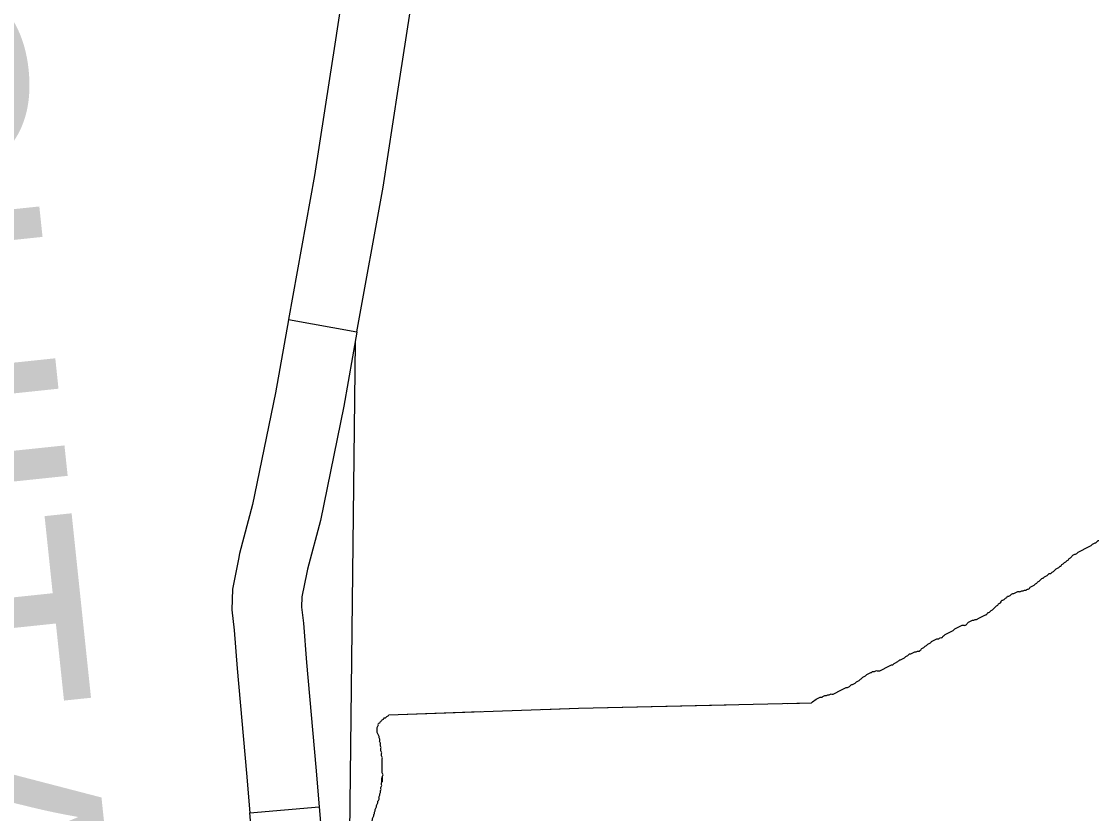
# Model space of a CAD drawing. Extents: x 813775 to 1157140, y 1757555 to 1979907.
# Drawn here: x 1009261 to 1013866, y 1846980 to 1850390 of the extents above; entities that cross this region are included whole.
import ezdxf

# ---------------------------------------------------------------- set-up
doc = ezdxf.new("R2010")
doc.units = 0
for name, color, linetype in [('Level 31', 7, 'Continuous'), ('Level 35', 7, 'Continuous'), ('Level 43', 7, 'Continuous'), ('Level 5', 7, 'Continuous'), ('Level 9', 7, 'Continuous')]:
    doc.layers.add(name, color=color, linetype=linetype)

msp = doc.modelspace()

# ---------------------------------------------------------------- linework, layer by layer
at = {"layer": 'Level 31'}
for p, q in [((1010409.8, 1849106.5), (1010705, 1849053.1)), ((1010244, 1846983.5), (1010542.9, 1847009))]:
    msp.add_line(p, q, dxfattribs=at)
for points in [[(1010739.9, 1851185.8), (1010681.8, 1850762.2), (1010606.3, 1850272.6), (1010586.3, 1850143.6)], [(1010882.8, 1850097.8), (1010902.7, 1850226.9), (1010978.7, 1850718.9), (1011037.1, 1851145)], [(1010586.3, 1850143.6), (1010521.9, 1849725.7), (1010409.8, 1849106.5)], [(1010705, 1849053.1), (1010817.8, 1849676.1), (1010882.8, 1850097.8)], [(1010409.8, 1849106.6), (1010409.6, 1849105.3), (1010354.2, 1848790.3), (1010255.2, 1848310.2), (1010199.3, 1848099.8), (1010194.5, 1848075.3)], [(1010705, 1849053), (1010704.9, 1849052.5), (1010648.9, 1848734), (1010547.3, 1848241.3), (1010491.8, 1848032.4), (1010488.9, 1848017.8)], [(1010194.5, 1848075.3), (1010169.3, 1847946.3), (1010166.3, 1847856.3), (1010176.1, 1847769.8), (1010189.4, 1847604.3), (1010229.5, 1847153.3), (1010244, 1846983.5)], [(1010488.9, 1848017.8), (1010468.3, 1847912.3), (1010466.8, 1847868.4), (1010474.8, 1847798.8), (1010488.3, 1847629.6), (1010528.4, 1847179.3), (1010542.9, 1847009)], [(1010542.9, 1847009), (1010568.7, 1846706.2), (1010579.8, 1846529.7), (1010592.3, 1846376), (1010626.1, 1846221.5), (1010672.7, 1845986.2), (1010672.9, 1845985.2)], [(1010380.9, 1845916.3), (1010379.4, 1845922.6), (1010332.4, 1846160.3), (1010294.9, 1846331.6), (1010280.6, 1846508.1), (1010269.5, 1846684), (1010244, 1846983.5)]]:
    msp.add_lwpolyline(points, dxfattribs=at)
at = {"layer": 'Level 35'}
for points in [[(1013663.4, 1847999.4), (1013669, 1848002.2), (1013674.6, 1848005), (1013680.2, 1848010.6), (1013685.7, 1848013.4), (1013691.3, 1848013.4), (1013696.9, 1848019), (1013702.5, 1848021.7), (1013708.1, 1848027.3), (1013713.6, 1848032.9), (1013719.2, 1848035.7), (1013724.8, 1848038.5), (1013730.4, 1848044.1), (1013736, 1848046.9), (1013738.7, 1848052.4), (1013744.3, 1848055.2), (1013749.9, 1848060.8), (1013755.5, 1848063.6), (1013761.1, 1848069.2), (1013766.6, 1848072), (1013769.4, 1848077.6), (1013775, 1848080.4), (1013780.6, 1848085.9), (1013786.2, 1848091.5), (1013791.7, 1848094.3), (1013797.3, 1848097.1), (1013802.9, 1848099.9), (1013808.5, 1848105.5), (1013814.1, 1848108.3), (1013819.6, 1848111.1), (1013825.2, 1848113.8), (1013830.8, 1848116.6), (1013836.4, 1848119.4), (1013842, 1848122.2), (1013847.5, 1848125), (1013853.1, 1848127.8), (1013858.7, 1848130.6), (1013864.3, 1848133.4), (1013869.9, 1848139), (1013875.4, 1848141.8), (1013881, 1848144.5), (1013886.6, 1848147.3), (1013892.2, 1848152.9), (1013897.7, 1848155.7), (1013903.3, 1848158.5), (1013906.1, 1848164.1), (1013911.7, 1848164.1), (1013914.5, 1848169.7), (1013920.1, 1848172.5), (1013925.6, 1848178), (1013928.4, 1848183.6), (1013934, 1848186.4), (1013936.8, 1848192), (1013942.4, 1848194.8), (1013945.2, 1848200.4), (1013948, 1848205.9), (1013953.5, 1848211.5), (1013959.1, 1848217.1), (1013961.9, 1848222.7), (1013967.5, 1848228.3), (1013970.3, 1848233.9), (1013975.9, 1848239.4), (1013978.6, 1848245), (1013984.2, 1848250.6), (1013987, 1848256.2), (1013992.6, 1848261.8), (1013995.4, 1848267.3), (1014001, 1848272.9), (1014003.8, 1848278.5), (1014009.3, 1848284.1), (1014014.9, 1848289.7), (1014020.5, 1848295.3), (1014026.1, 1848300.8), (1014031.6, 1848306.4), (1014037.2, 1848312), (1014042.8, 1848317.6), (1014045.6, 1848323.2), (1014051.2, 1848326), (1014054, 1848331.5), (1014059.5, 1848334.3), (1014062.3, 1848339.9), (1014065.1, 1848345.5), (1014070.7, 1848348.3), (1014073.5, 1848353.9), (1014079.1, 1848359.4), (1014084.6, 1848365), (1014090.2, 1848370.6), (1014095.8, 1848376.2), (1014098.6, 1848381.8), (1014104.2, 1848387.4), (1014107, 1848392.9)], [(1013178, 1847720.3), (1013183.6, 1847723.1), (1013189.2, 1847725.9), (1013194.8, 1847728.7), (1013200.4, 1847731.5), (1013205.9, 1847731.5), (1013211.5, 1847734.3), (1013217.1, 1847737.1), (1013222.7, 1847737.1), (1013225.5, 1847742.7), (1013231, 1847745.4), (1013236.6, 1847751), (1013242.2, 1847753.8), (1013247.8, 1847756.6), (1013253.4, 1847759.4), (1013258.9, 1847762.2), (1013264.5, 1847765), (1013270.1, 1847767.8), (1013275.7, 1847773.4), (1013281.3, 1847776.1), (1013286.8, 1847778.9), (1013292.4, 1847781.7), (1013298, 1847784.5), (1013303.6, 1847787.3), (1013309.2, 1847790.1), (1013314.7, 1847790.1), (1013320.3, 1847790.1), (1013325.9, 1847792.9), (1013331.5, 1847798.5), (1013337, 1847804.1), (1013342.6, 1847806.8), (1013348.2, 1847809.6), (1013353.8, 1847812.4), (1013359.4, 1847812.4), (1013364.9, 1847815.2), (1013370.5, 1847815.2), (1013376.1, 1847818), (1013381.7, 1847820.8), (1013387.3, 1847823.6), (1013392.8, 1847826.4), (1013398.4, 1847829.2), (1013404, 1847832), (1013409.6, 1847834.8), (1013415.2, 1847837.5), (1013417.9, 1847843.1), (1013423.5, 1847845.9), (1013429.1, 1847848.7), (1013434.7, 1847854.3), (1013440.3, 1847857.1), (1013445.8, 1847862.7), (1013451.4, 1847868.2), (1013457, 1847873.8), (1013462.6, 1847876.6), (1013465.4, 1847882.2), (1013470.9, 1847885), (1013476.5, 1847890.6), (1013479.3, 1847896.2), (1013484.9, 1847898.9), (1013490.5, 1847901.7), (1013496.1, 1847907.3), (1013501.6, 1847910.1), (1013504.4, 1847915.7), (1013510, 1847915.7), (1013515.6, 1847918.5), (1013521.2, 1847924.1), (1013526.7, 1847926.9), (1013532.3, 1847926.9), (1013537.9, 1847929.6), (1013543.5, 1847932.4), (1013549.1, 1847935.2), (1013554.6, 1847935.2), (1013560.2, 1847935.2), (1013565.8, 1847938), (1013571.4, 1847938), (1013576.9, 1847940.8), (1013582.5, 1847940.8), (1013588.1, 1847943.6), (1013593.7, 1847946.4), (1013599.3, 1847949.2), (1013602.1, 1847954.8), (1013607.6, 1847957.6), (1013613.2, 1847960.3), (1013618.8, 1847963.1), (1013624.4, 1847968.7), (1013630, 1847971.5), (1013635.5, 1847977.1), (1013641.1, 1847979.9), (1013646.7, 1847985.5), (1013652.3, 1847991), (1013657.8, 1847993.8), (1013663.4, 1847999.4)], [(1012660.3, 1847456), (1012681.5, 1847471.9), (1012687.1, 1847474.7), (1012692.7, 1847477.5), (1012698.2, 1847480.3), (1012703.8, 1847480.3), (1012709.4, 1847483.1), (1012715, 1847485.9), (1012720.6, 1847488.7), (1012726.1, 1847488.7), (1012731.7, 1847491.5), (1012737.3, 1847491.5), (1012742.9, 1847494.3), (1012748.5, 1847494.3), (1012754, 1847494.3), (1012759.6, 1847497.1), (1012765.2, 1847499.8), (1012770.8, 1847502.6), (1012776.3, 1847505.4), (1012781.9, 1847508.2), (1012787.5, 1847511), (1012793.1, 1847513.8), (1012798.7, 1847516.6), (1012804.2, 1847519.4), (1012809.8, 1847522.2), (1012815.4, 1847522.2), (1012821, 1847525), (1012826.6, 1847527.8), (1012832.1, 1847533.3), (1012837.7, 1847536.1), (1012843.3, 1847538.9), (1012848.9, 1847541.7), (1012854.5, 1847547.3), (1012860, 1847550.1), (1012865.6, 1847552.9), (1012871.2, 1847558.5), (1012876.8, 1847561.2), (1012882.3, 1847566.8), (1012887.9, 1847569.6), (1012893.5, 1847572.4), (1012899.1, 1847578), (1012904.7, 1847580.8), (1012910.2, 1847583.6), (1012915.8, 1847586.4), (1012921.4, 1847589.2), (1012927, 1847591.9), (1012932.6, 1847591.9), (1012938.1, 1847594.7), (1012943.7, 1847594.7), (1012949.3, 1847594.7), (1012954.9, 1847594.7), (1012960.5, 1847597.5), (1012966, 1847600.3), (1012971.6, 1847603.1), (1012977.2, 1847605.9), (1012982.8, 1847608.7), (1012988.4, 1847611.5), (1012993.9, 1847614.3), (1012999.5, 1847617.1), (1013005.1, 1847619.9), (1013010.7, 1847619.9), (1013016.2, 1847625.4), (1013021.8, 1847628.2), (1013027.4, 1847631), (1013033, 1847633.8), (1013038.6, 1847639.4), (1013044.1, 1847642.2), (1013049.7, 1847645), (1013055.3, 1847647.8), (1013060.9, 1847650.6), (1013066.5, 1847656.1), (1013072, 1847658.9), (1013077.6, 1847661.7), (1013083.2, 1847667.3), (1013088.8, 1847667.3), (1013094.4, 1847670.1), (1013099.9, 1847672.9), (1013105.5, 1847675.7), (1013111.1, 1847675.7), (1013116.7, 1847678.5), (1013122.3, 1847678.5), (1013127.8, 1847681.3), (1013133.4, 1847686.8), (1013139, 1847692.4), (1013144.6, 1847695.2), (1013150.1, 1847700.8), (1013155.7, 1847703.6), (1013161.3, 1847709.2), (1013166.9, 1847712), (1013172.5, 1847714.7), (1013178, 1847720.3)], [(1010813.9, 1847132.8), (1010813.9, 1847138.4), (1010816.7, 1847144), (1010816.7, 1847149.6), (1010813.9, 1847155.2), (1010813.9, 1847160.7), (1010813.9, 1847166.3), (1010813.9, 1847171.9), (1010813.9, 1847177.5), (1010813.9, 1847183.1), (1010813.9, 1847188.6), (1010813.9, 1847194.2), (1010813.9, 1847199.8), (1010813.9, 1847205.4), (1010813.9, 1847211), (1010813.9, 1847216.6), (1010813.9, 1847222.1), (1010811.1, 1847227.7), (1010811.1, 1847233.3), (1010811.1, 1847238.9), (1010811.1, 1847244.5), (1010808.3, 1847250), (1010808.3, 1847255.6), (1010808.3, 1847261.2), (1010808.3, 1847266.8), (1010805.5, 1847272.4), (1010805.5, 1847278), (1010805.5, 1847283.5), (1010802.7, 1847289.1), (1010802.7, 1847294.7), (1010802.7, 1847300.3), (1010799.9, 1847305.9), (1010799.9, 1847311.5), (1010797.1, 1847317), (1010794.4, 1847322.6), (1010791.6, 1847328.2), (1010791.6, 1847333.8), (1010791.6, 1847339.4), (1010791.6, 1847344.9), (1010791.6, 1847350.5), (1010794.4, 1847356.1), (1010797.1, 1847361.7), (1010797.1, 1847367.3), (1010802.7, 1847370.1), (1010805.5, 1847375.6), (1010811.1, 1847378.4), (1010813.9, 1847384), (1010819.5, 1847386.8), (1010822.3, 1847392.4), (1010827.8, 1847392.4), (1010833.4, 1847398), (1010839, 1847400.8), (1010842.3, 1847404.2)], [(1010752.5, 1846874.7), (1010755.3, 1846880.2), (1010755.3, 1846885.8), (1010758.1, 1846891.4), (1010758.1, 1846897), (1010760.9, 1846902.6), (1010760.9, 1846908.2), (1010763.7, 1846913.7), (1010763.7, 1846919.3), (1010763.7, 1846924.9), (1010766.5, 1846930.5), (1010766.5, 1846936.1), (1010769.3, 1846941.6), (1010769.3, 1846947.2), (1010772, 1846952.8), (1010772, 1846958.4), (1010774.8, 1846964), (1010777.6, 1846969.6), (1010777.6, 1846975.1), (1010780.4, 1846980.7), (1010780.4, 1846986.3), (1010783.2, 1846991.9), (1010783.2, 1846997.5), (1010786, 1847003), (1010788.8, 1847008.6), (1010788.8, 1847014.2), (1010791.6, 1847019.8), (1010794.4, 1847025.4), (1010794.4, 1847031), (1010797.1, 1847036.5), (1010799.9, 1847042.1), (1010799.9, 1847047.7), (1010799.9, 1847053.3), (1010802.7, 1847058.9), (1010802.7, 1847064.4), (1010805.5, 1847070), (1010805.5, 1847075.6), (1010808.3, 1847081.2), (1010808.3, 1847086.8), (1010808.3, 1847092.4), (1010811.1, 1847097.9), (1010811.1, 1847103.5), (1010811.1, 1847109.1), (1010813.9, 1847138.4), (1010813.9, 1847120.3), (1010813.9, 1847114.7)]]:
    msp.add_spline(points, degree=3, dxfattribs=at)
at = {"layer": 'Level 43'}
for points in [[(1010842.3, 1847404.2), (1011658.8, 1847433.7), (1012660.3, 1847456)], [(1010842.3, 1847404.2), (1011238.1, 1847418.5)], [(1011501.9, 1847428), (1011658.8, 1847433.7), (1012293.6, 1847447.8)], [(1012557.6, 1847453.7), (1012660.3, 1847456)]]:
    msp.add_lwpolyline(points, dxfattribs=at)
at = {"layer": 'Level 5'}
msp.add_lwpolyline([(1010697.2, 1849010.2), (1010662.8, 1846027.9)], dxfattribs=at)

# ---------------------------------------------------------------- texts
at = {"layer": 'Level 9'}
msp.add_text('OUACHITA', height=1056, rotation=276.0034, dxfattribs=at).set_placement((1007849, 1853655.3))

doc.saveas('drawing.dxf')
